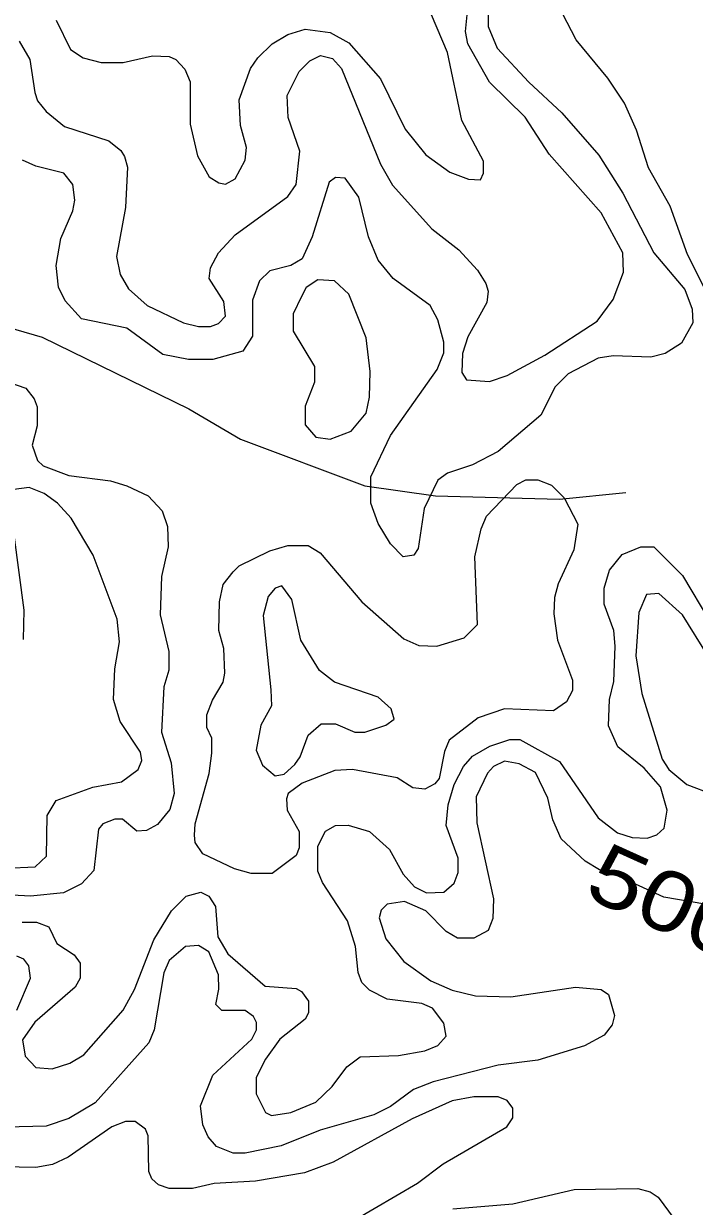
# Model space of a CAD drawing. Extents: x 577 to 602.9, y 7483.8 to 7511.6.
# Drawn here: x 599.849 to 600.741, y 7494.897 to 7496.468 of the extents above; entities that cross this region are included whole.
import ezdxf
from ezdxf.enums import TextEntityAlignment as Align

# ---------------------------------------------------------------- set-up
doc = ezdxf.new("R2010")
doc.units = 0
doc.header["$LTSCALE"] = 0.032
for name, color, linetype, lineweight in [('1', 7, 'Continuous', 25), ('2', 7, 'Continuous', 13), ('26', 7, 'Continuous', 25)]:
    doc.layers.add(name, color=color, linetype=linetype, lineweight=lineweight)
doc.layers.add('61', color=7, linetype='Continuous')

msp = doc.modelspace()

# ---------------------------------------------------------------- linework, layer by layer
at = {"layer": '1'}
for points in [[(600.2719, 7496.4088), (600.3236, 7496.2815), (600.3395, 7496.2537), (600.3919, 7496.1957), (600.4277, 7496.1678), (600.4524, 7496.1408), (600.4635, 7496.1233), (600.4667, 7496.113), (600.4651, 7496.0978), (600.4397, 7496.0525), (600.4325, 7496.0303), (600.4317, 7496.0048), (600.4381, 7495.9953), (600.4683, 7495.9929), (600.4921, 7496.0008), (600.5422, 7496.0279), (600.6114, 7496.0732), (600.6329, 7496.1018), (600.6464, 7496.1384), (600.6456, 7496.1638), (600.617, 7496.2171), (600.5478, 7496.295), (600.516, 7496.3443), (600.4683, 7496.3905), (600.4397, 7496.4414), (600.4365, 7496.4581), (600.4389, 7496.4803)], [(599.8433, 7496.4453), (599.8576, 7496.4207), (599.864, 7496.377), (599.8679, 7496.3658), (599.8791, 7496.3515), (599.9037, 7496.3316), (599.9626, 7496.3125), (599.9785, 7496.2998), (599.9832, 7496.2919), (599.9872, 7496.2776), (599.9848, 7496.2243), (599.9729, 7496.1591), (599.9777, 7496.1352), (599.9888, 7496.1161), (600.0134, 7496.0939), (600.0619, 7496.0708), (600.0818, 7496.066), (600.0977, 7496.066), (600.1081, 7496.07), (600.1176, 7496.0796), (600.1152, 7496.0994), (600.0961, 7496.1297), (600.0977, 7496.144), (600.1081, 7496.1638), (600.1303, 7496.1877), (600.2003, 7496.2386), (600.2114, 7496.2545), (600.2162, 7496.299), (600.2011, 7496.3436), (600.1995, 7496.373), (600.2154, 7496.4048), (600.2297, 7496.4191), (600.244, 7496.4263), (600.2599, 7496.4223), (600.2719, 7496.4088)], [(599.825, 7495.3464), (599.8647, 7495.348), (599.8799, 7495.3623), (599.8806, 7495.4164), (599.8926, 7495.4363), (599.9411, 7495.4538), (599.9793, 7495.4609), (600.0015, 7495.4776), (600.0063, 7495.4895), (600.0047, 7495.5007), (599.9777, 7495.5412), (599.9689, 7495.5706), (599.9705, 7495.6112), (599.9769, 7495.647), (599.9737, 7495.6772), (599.9419, 7495.7623), (599.9125, 7495.8116), (599.8942, 7495.8315), (599.8767, 7495.8442), (599.8568, 7495.8521), (599.8361, 7495.8497)], [(599.8298, 7495.8394), (599.8496, 7495.6891), (599.8488, 7495.6502)], [(600.7593, 7495.6279), (600.7251, 7495.6828), (600.6936, 7495.7111), (600.6773, 7495.7099), (600.6671, 7495.6859), (600.6631, 7495.6287), (600.6711, 7495.5786), (600.6981, 7495.4911), (600.7068, 7495.4776), (600.7307, 7495.4577), (600.7657, 7495.4442)], [(600.7911, 7495.2923), (600.7004, 7495.3078), (600.6289, 7495.3408), (600.6146, 7495.344), (600.5955, 7495.3559), (600.5637, 7495.3854), (600.5526, 7495.4108), (600.5462, 7495.4394), (600.5295, 7495.4736), (600.508, 7495.4848), (600.4882, 7495.4887), (600.4739, 7495.4816), (600.4659, 7495.4728), (600.4508, 7495.441), (600.4516, 7495.4068), (600.4739, 7495.3058), (600.4731, 7495.2796), (600.4667, 7495.2637), (600.4476, 7495.2534), (600.4261, 7495.2534), (600.411, 7495.2621), (600.384, 7495.2899), (600.3554, 7495.3019), (600.3323, 7495.2987), (600.3244, 7495.2907), (600.322, 7495.2804), (600.3307, 7495.2526), (600.3546, 7495.2224), (600.3904, 7495.1969), (600.419, 7495.1842), (600.45, 7495.177), (600.4969, 7495.1754), (600.5828, 7495.1882), (600.617, 7495.185), (600.6265, 7495.1786), (600.6345, 7495.1508), (600.6313, 7495.1381), (600.621, 7495.1245), (600.5947, 7495.1102), (600.5327, 7495.0912), (600.4802, 7495.0848), (600.3935, 7495.0625), (600.3673, 7495.0522), (600.3371, 7495.0299)], [(600.3371, 7495.0299), (600.3148, 7495.0188), (600.2432, 7494.9981), (600.1916, 7494.9774), (600.1439, 7494.9679), (600.1279, 7494.9679), (600.1057, 7494.9766), (600.0946, 7494.9894), (600.0874, 7495.0053), (600.0842, 7495.0307), (600.1009, 7495.0713), (600.1526, 7495.119), (600.159, 7495.1317), (600.159, 7495.1412), (600.155, 7495.1492), (600.1439, 7495.1572), (600.1128, 7495.1572), (600.1049, 7495.1651), (600.1089, 7495.1858), (600.1081, 7495.2049), (600.0953, 7495.2351), (600.0818, 7495.2438), (600.0643, 7495.2422), (600.0429, 7495.2239), (600.0357, 7495.2072), (600.023, 7495.1317), (600.0158, 7495.1142), (599.9443, 7495.0347), (599.9093, 7495.014), (599.8791, 7495.0037), (599.8258, 7495.0021)], [(599.8401, 7495.1579), (599.8584, 7495.2001), (599.856, 7495.2168), (599.8496, 7495.2255), (599.8401, 7495.2295)], [(600.4198, 7494.8939), (600.4993, 7494.9003), (600.5812, 7494.9194), (600.6655, 7494.921), (600.6822, 7494.9162), (600.6925, 7494.9091), (600.7275, 7494.8621)]]:
    msp.add_lwpolyline(points, dxfattribs=at)
at = {"layer": '2'}
for points in [[(599.8926, 7496.4732), (599.9117, 7496.4342), (599.9284, 7496.4231), (599.9522, 7496.4167), (599.9816, 7496.4167), (600.0206, 7496.4255), (600.0429, 7496.4247), (600.0516, 7496.4207), (600.0635, 7496.408), (600.0707, 7496.3913), (600.0707, 7496.3348), (600.0802, 7496.2927), (600.0961, 7496.2648), (600.1089, 7496.2569), (600.1176, 7496.2553), (600.1303, 7496.2624), (600.1439, 7496.2871), (600.1454, 7496.3038), (600.1375, 7496.3332), (600.1359, 7496.3674), (600.151, 7496.4088), (600.1606, 7496.4231), (600.1796, 7496.4414), (600.2003, 7496.4541), (600.2234, 7496.4612), (600.2568, 7496.4565), (600.2814, 7496.443), (600.3236, 7496.3952), (600.3562, 7496.3284), (600.384, 7496.2943), (600.4158, 7496.2712), (600.4405, 7496.2617), (600.4564, 7496.2609), (600.4603, 7496.2696), (600.4603, 7496.2855), (600.4317, 7496.3396), (600.4126, 7496.4302), (600.384, 7496.4978)], [(600.4667, 7496.4803), (600.4667, 7496.4644), (600.4786, 7496.4358), (600.5208, 7496.3905), (600.5645, 7496.3499), (600.6138, 7496.2935), (600.6456, 7496.2434), (600.687, 7496.1638), (600.7283, 7496.1153), (600.7378, 7496.0891), (600.7386, 7496.0708), (600.7235, 7496.0438), (600.7021, 7496.0303), (600.683, 7496.0255), (600.6329, 7496.0271), (600.613, 7496.0239), (600.5732, 7496.0032), (600.5558, 7495.9857), (600.5367, 7495.9484), (600.4802, 7495.8998), (600.446, 7495.8824), (600.4126, 7495.8712), (600.3999, 7495.8617), (600.3816, 7495.8243), (600.3737, 7495.771), (600.3681, 7495.7623), (600.3538, 7495.7599), (600.3371, 7495.7774), (600.3204, 7495.8044), (600.3108, 7495.8315), (600.3108, 7495.8664), (600.3371, 7495.9213), (600.3991, 7496.0088), (600.4079, 7496.031), (600.4079, 7496.0454), (600.3999, 7496.0748), (600.3896, 7496.0939), (600.3403, 7496.1297), (600.3204, 7496.1543), (600.3077, 7496.1853), (600.2949, 7496.2378), (600.2766, 7496.2632), (600.2639, 7496.264), (600.2552, 7496.2577), (600.2329, 7496.1853), (600.2194, 7496.1559), (600.2043, 7496.1471), (600.1765, 7496.14)], [(600.7545, 7496.1161), (600.7315, 7496.1615), (600.7084, 7496.2259), (600.6798, 7496.2768), (600.6639, 7496.3269), (600.648, 7496.3626), (600.6257, 7496.396), (600.5836, 7496.4469), (600.5653, 7496.4819)], [(600.1765, 7496.14), (600.1629, 7496.1265), (600.1534, 7496.101), (600.1534, 7496.0533), (600.1407, 7496.0334), (600.1009, 7496.0223), (600.0683, 7496.0223), (600.0341, 7496.0287), (599.9864, 7496.0637), (599.926, 7496.0764), (599.9045, 7496.1002), (599.8958, 7496.1185), (599.8926, 7496.1471), (599.8989, 7496.1829), (599.9148, 7496.2195), (599.9172, 7496.2338), (599.9148, 7496.2545), (599.9029, 7496.2696), (599.8655, 7496.2791), (599.848, 7496.2871)], [(599.829, 7495.9921), (599.852, 7495.9841), (599.8632, 7495.9698), (599.8671, 7495.9595), (599.8671, 7495.934), (599.8608, 7495.9086), (599.8679, 7495.8879), (599.8751, 7495.8808), (599.9093, 7495.868), (599.9649, 7495.8609), (599.9864, 7495.8545), (600.015, 7495.841), (600.0333, 7495.8211), (600.0405, 7495.8004), (600.0413, 7495.7734), (600.0325, 7495.7337), (600.0309, 7495.6828), (600.0421, 7495.6343), (600.0421, 7495.6096), (600.0357, 7495.5873), (600.0325, 7495.5269), (600.0453, 7495.4864), (600.0492, 7495.4458), (600.0437, 7495.4243), (600.027, 7495.4045), (600.0126, 7495.3965), (599.9999, 7495.3957), (599.9808, 7495.4116), (599.9705, 7495.4116), (599.9546, 7495.4052), (599.949, 7495.3981), (599.9427, 7495.3432), (599.926, 7495.3257), (599.9021, 7495.3138), (599.8584, 7495.309), (599.7765, 7495.3138)], [(600.6909, 7495.3909), (600.7005, 7495.3997), (600.7045, 7495.4235), (600.6957, 7495.4545), (600.6742, 7495.4792), (600.6392, 7495.5078), (600.6265, 7495.5357), (600.6281, 7495.5706), (600.6337, 7495.5945), (600.6353, 7495.6414), (600.6337, 7495.6621), (600.621, 7495.6971), (600.621, 7495.7185), (600.6281, 7495.7424), (600.6448, 7495.7631), (600.6695, 7495.7734), (600.687, 7495.7734), (600.7251, 7495.7352), (600.7609, 7495.6748)], [(599.8473, 7495.2748), (599.8663, 7495.2748), (599.883, 7495.2685), (599.8934, 7495.2462), (599.9164, 7495.2311), (599.9244, 7495.22), (599.9244, 7495.2001), (599.918, 7495.1882), (599.864, 7495.142), (599.848, 7495.1182), (599.8512, 7495.0967), (599.8655, 7495.0816), (599.887, 7495.08), (599.9109, 7495.0872), (599.9292, 7495.0983), (599.9816, 7495.1579), (599.9967, 7495.185), (600.0222, 7495.251), (600.046, 7495.2899), (600.0651, 7495.309), (600.085, 7495.3146), (600.0953, 7495.309), (600.1041, 7495.2955), (600.1073, 7495.255), (600.1208, 7495.2327), (600.1701, 7495.1898), (600.2114, 7495.1866), (600.2186, 7495.1826), (600.2281, 7495.1699), (600.2281, 7495.154), (600.2234, 7495.146), (600.19, 7495.119), (600.1709, 7495.0927), (600.1582, 7495.0681), (600.1582, 7495.0466), (600.1709, 7495.022), (600.1788, 7495.018), (600.2043, 7495.022), (600.2377, 7495.0355), (600.2592, 7495.0562), (600.279, 7495.0824), (600.2965, 7495.0959), (600.3474, 7495.0975), (600.3824, 7495.1039), (600.3999, 7495.111), (600.411, 7495.123), (600.4079, 7495.1405), (600.3927, 7495.1603), (600.3784, 7495.1667), (600.3323, 7495.1723), (600.3092, 7495.1842), (600.2989, 7495.1945), (600.2941, 7495.208), (600.2902, 7495.2422), (600.2798, 7495.2764), (600.2464, 7495.3273), (600.2401, 7495.3424), (600.2401, 7495.3758), (600.2504, 7495.3957), (600.2639, 7495.4029), (600.2806, 7495.4037), (600.3092, 7495.3949), (600.3355, 7495.3711), (600.3538, 7495.3385), (600.3689, 7495.3218), (600.3848, 7495.3138), (600.4079, 7495.3146), (600.4214, 7495.3265), (600.4269, 7495.3408), (600.4269, 7495.3599), (600.411, 7495.4029), (600.4134, 7495.4307), (600.4214, 7495.4577), (600.4341, 7495.4816), (600.446, 7495.4951), (600.4691, 7495.5086), (600.4953, 7495.5174), (600.5088, 7495.5174), (600.5613, 7495.4879), (600.613, 7495.4132), (600.6385, 7495.3933), (600.6583, 7495.387), (600.6782, 7495.3862), (600.6909, 7495.3909)], [(600.2576, 7494.8606), (600.3729, 7494.9281), (600.4071, 7494.9536), (600.4913, 7495.0029), (600.4993, 7495.0148), (600.4993, 7495.0275), (600.4921, 7495.0379), (600.4802, 7495.0426), (600.4476, 7495.0426), (600.419, 7495.0371), (600.3657, 7495.0132), (600.2607, 7494.956), (600.2226, 7494.9417), (600.1574, 7494.9305), (600.1025, 7494.9273), (600.0739, 7494.921), (600.0429, 7494.921), (600.0286, 7494.9258), (600.0198, 7494.9337), (600.0158, 7494.9432), (600.015, 7494.991), (600.0111, 7494.9997), (599.9975, 7495.01), (599.9848, 7495.01), (599.9665, 7495.0029), (599.9085, 7494.9623), (599.8878, 7494.9528), (599.8655, 7494.9488), (599.821, 7494.9496)]]:
    msp.add_lwpolyline(points, dxfattribs=at)
for points in [[(600.2186, 7496.1058), (600.2075, 7496.0827), (600.2075, 7496.0597), (600.2361, 7496.0128), (600.2361, 7495.9921), (600.2234, 7495.9603), (600.2234, 7495.9356), (600.2377, 7495.9189), (600.2568, 7495.9165), (600.2846, 7495.9269), (600.3045, 7495.9507), (600.3092, 7495.9722), (600.31, 7496.0064), (600.3045, 7496.0509), (600.2814, 7496.109), (600.2623, 7496.1265), (600.2401, 7496.1281), (600.225, 7496.1177)], [(600.1279, 7495.74), (600.1359, 7495.748), (600.1765, 7495.7678), (600.2003, 7495.775), (600.2273, 7495.775), (600.2432, 7495.7655), (600.2989, 7495.7003), (600.3546, 7495.651), (600.3745, 7495.6422), (600.3983, 7495.6414), (600.4349, 7495.6525), (600.4524, 7495.67), (600.4492, 7495.7599), (600.4572, 7495.7973), (600.4643, 7495.814), (600.5049, 7495.8561), (600.5168, 7495.8625), (600.5327, 7495.8625), (600.551, 7495.8553), (600.5677, 7495.8386), (600.586, 7495.8036), (600.5804, 7495.7694), (600.5597, 7495.7241), (600.555, 7495.7058), (600.5542, 7495.6844), (600.5589, 7495.6494), (600.5788, 7495.5961), (600.5788, 7495.5826), (600.5709, 7495.5675), (600.5534, 7495.5555), (600.4882, 7495.5579), (600.4532, 7495.546), (600.415, 7495.5166), (600.4086, 7495.5015), (600.4015, 7495.4657), (600.3959, 7495.4585), (600.3824, 7495.4514), (600.3665, 7495.453), (600.3458, 7495.4665), (600.2862, 7495.4776), (600.2631, 7495.476), (600.2194, 7495.4593), (600.2011, 7495.4458), (600.1987, 7495.4386), (600.1995, 7495.4235), (600.2154, 7495.3949), (600.2154, 7495.3734), (600.2114, 7495.3631), (600.1796, 7495.3392), (600.1518, 7495.3392), (600.1295, 7495.3456), (600.0874, 7495.3655), (600.0771, 7495.3806), (600.0763, 7495.3901), (600.0771, 7495.4052), (600.0961, 7495.472), (600.0993, 7495.4991), (600.0993, 7495.519), (600.093, 7495.5333), (600.093, 7495.55), (600.1001, 7495.5698), (600.1144, 7495.5937), (600.1168, 7495.6056), (600.1152, 7495.6382), (600.1089, 7495.6621), (600.1097, 7495.7003), (600.1144, 7495.7233)], [(600.178, 7495.5834), (600.1788, 7495.5619), (600.1645, 7495.5365), (600.1582, 7495.5031), (600.1669, 7495.4832), (600.1836, 7495.4689), (600.1955, 7495.4712), (600.2099, 7495.484), (600.217, 7495.4943), (600.2273, 7495.5229), (600.2448, 7495.538), (600.2639, 7495.538), (600.2894, 7495.5269), (600.3029, 7495.5269), (600.3307, 7495.5365), (600.3419, 7495.5444), (600.3379, 7495.5579), (600.3204, 7495.5738), (600.2623, 7495.5937), (600.2425, 7495.6088), (600.2178, 7495.6494), (600.2059, 7495.7034), (600.1924, 7495.7217), (600.1836, 7495.7185), (600.1741, 7495.7074), (600.1677, 7495.682)]]:
    msp.add_lwpolyline(points, close=True, dxfattribs=at)
at = {"layer": '26'}
msp.add_lwpolyline([(596.3235, 7494.8199), (596.4766, 7494.8992), (596.554, 7494.9298), (596.7174, 7494.964), (596.8084, 7494.9933), (597.6244, 7495.7246), (597.6816, 7495.7502), (597.9299, 7495.7984), (599.0697, 7496.0277), (599.1695, 7496.044), (599.3435, 7496.0707), (599.4306, 7496.0881), (599.5907, 7496.1124), (599.6743, 7496.1101), (599.8741, 7496.052), (600.0689, 7495.9566), (600.1375, 7495.9162), (600.3027, 7495.8544), (600.3968, 7495.841), (600.5616, 7495.8366), (600.6496, 7495.8454)], dxfattribs=at)

# ---------------------------------------------------------------- texts
at = {"layer": '61', "width": 1.2}
msp.add_text('500', height=0.08, rotation=335.685, dxfattribs=at).set_placement((600.6891, 7495.2659), align=Align.CENTER)

doc.saveas('drawing.dxf')
